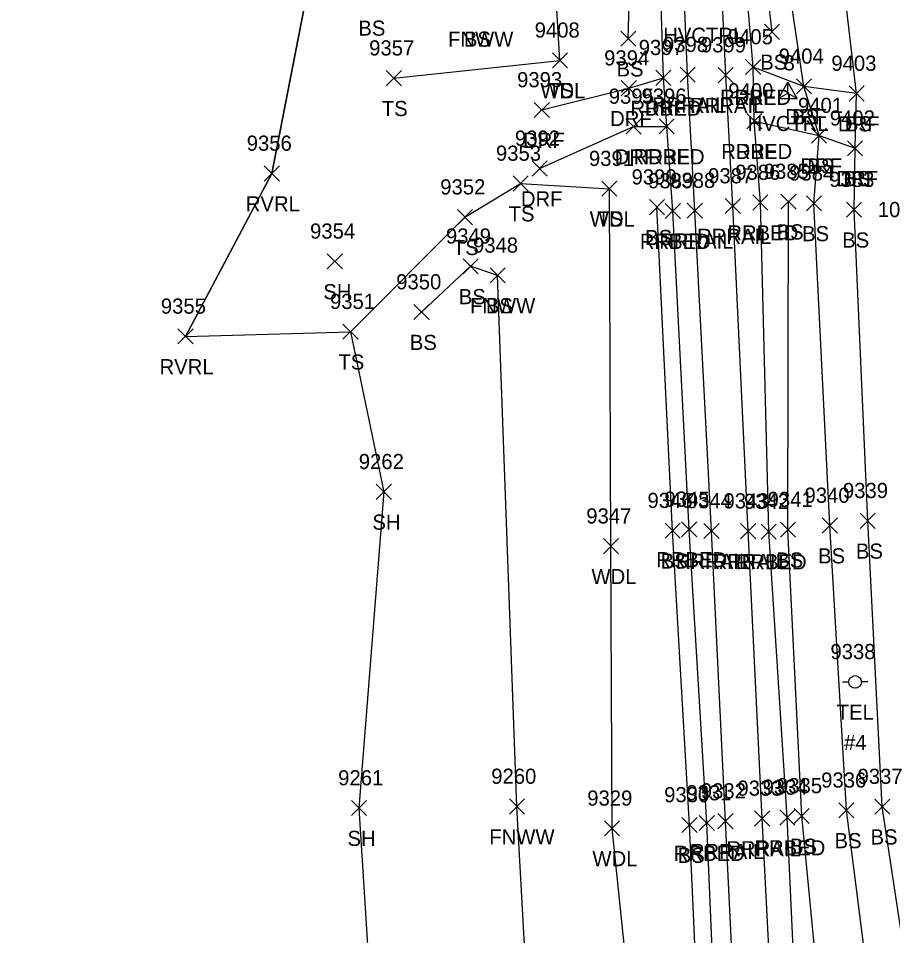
# Model space of a CAD drawing. Extents: x 1769141 to 1770911, y 735471 to 741449.
# Drawn here: x 1770188.5 to 1770303.8, y 738669.1 to 738790.1 of the extents above; entities that cross this region are included whole.
import ezdxf

# ---------------------------------------------------------------- set-up
doc = ezdxf.new("R2010")
doc.units = 0
for name, color, linetype in [('C_A', 7, 'Continuous'), ('C_I', 7, 'Continuous'), ('CPSM', 7, 'Continuous'), ('L_A', 7, 'Continuous'), ('L_I', 7, 'Continuous'), ('L_TIC', 7, 'Continuous'), ('LAWA', 7, 'Continuous'), ('LAWE', 7, 'Continuous'), ('LELB', 7, 'Continuous'), ('LFNC', 7, 'Continuous'), ('LSOGP', 7, 'Continuous'), ('R_A', 7, 'Continuous'), ('R_I', 7, 'Continuous'), ('R_TIC', 7, 'Continuous'), ('RDF', 7, 'Continuous'), ('RR', 7, 'Continuous'), ('RRB', 7, 'Continuous'), ('U_A', 7, 'Continuous'), ('U_C', 7, 'Continuous'), ('U_I', 7, 'Continuous'), ('UP', 7, 'Continuous')]:
    doc.layers.add(name, color=color, linetype=linetype)

msp = doc.modelspace()

# ---------------------------------------------------------------- linework, layer by layer
at = {"layer": 'CPSM'}
for p, q in [((1770288.76, 738779.52), (1770290.01, 738781.69)), ((1770291.26, 738779.52), (1770290.01, 738781.69)), ((1770290.01, 738780.24), (1770290.01, 738781.69)), ((1770288.76, 738779.52), (1770290.01, 738780.24)), ((1770288.76, 738779.52), (1770291.26, 738779.52)), ((1770290.01, 738780.24), (1770290.01, 738780.24)), ((1770290.01, 738780.24), (1770291.26, 738779.52))]:
    msp.add_line(p, q, dxfattribs=at)
at = {"layer": 'L_TIC'}
for points in [[(1770286.92, 738787.34), (1770288.92, 738789.34)], [(1770288.92, 738787.34), (1770286.92, 738789.34)], [(1770267.96, 738786.44), (1770269.96, 738788.44)], [(1770269.96, 738786.44), (1770267.96, 738788.44)], [(1770258.94, 738783.57), (1770260.94, 738785.57)], [(1770260.94, 738783.57), (1770258.94, 738785.57)], [(1770258.94, 738783.57), (1770260.94, 738785.57)], [(1770260.94, 738783.57), (1770258.94, 738785.57)], [(1770237.02, 738781.21), (1770239.02, 738783.21)], [(1770239.02, 738781.21), (1770237.02, 738783.21)], [(1770291.14, 738780.13), (1770293.14, 738782.13)], [(1770293.14, 738780.13), (1770291.14, 738782.13)], [(1770298.09, 738779.19), (1770300.09, 738781.19)], [(1770300.09, 738779.19), (1770298.09, 738781.19)], [(1770293.13, 738773.63), (1770295.13, 738775.63)], [(1770295.13, 738773.63), (1770293.13, 738775.63)], [(1770297.88, 738771.96), (1770299.88, 738773.96)], [(1770299.88, 738771.96), (1770297.88, 738773.96)], [(1770220.92, 738768.64), (1770222.92, 738770.64)], [(1770222.92, 738768.64), (1770220.92, 738770.64)], [(1770253.75, 738767.32), (1770255.75, 738769.32)], [(1770255.75, 738767.32), (1770253.75, 738769.32)], [(1770265.46, 738766.63), (1770267.46, 738768.63)], [(1770267.46, 738766.63), (1770265.46, 738768.63)], [(1770265.46, 738766.63), (1770267.46, 738768.63)], [(1770267.46, 738766.63), (1770265.46, 738768.63)], [(1770271.74, 738764.19), (1770273.74, 738766.19)], [(1770273.74, 738764.19), (1770271.74, 738766.19)], [(1770289.09, 738764.93), (1770291.09, 738766.93)], [(1770291.09, 738764.93), (1770289.09, 738766.93)], [(1770292.45, 738764.7), (1770294.45, 738766.7)], [(1770294.45, 738764.7), (1770292.45, 738766.7)], [(1770297.74, 738763.86), (1770299.74, 738765.86)], [(1770299.74, 738763.86), (1770297.74, 738765.86)], [(1770246.4, 738762.87), (1770248.4, 738764.87)], [(1770248.4, 738762.87), (1770246.4, 738764.87)], [(1770229.22, 738757.04), (1770231.22, 738759.04)], [(1770231.22, 738757.04), (1770229.22, 738759.04)], [(1770247.15, 738756.39), (1770249.15, 738758.39)], [(1770249.15, 738756.39), (1770247.15, 738758.39)], [(1770250.71, 738755.19), (1770252.71, 738757.19)], [(1770252.71, 738755.19), (1770250.71, 738757.19)], [(1770250.71, 738755.19), (1770252.71, 738757.19)], [(1770252.71, 738755.19), (1770250.71, 738757.19)], [(1770240.67, 738750.35), (1770242.67, 738752.35)], [(1770242.67, 738750.35), (1770240.67, 738752.35)], [(1770209.53, 738747.14), (1770211.53, 738749.14)], [(1770211.53, 738747.14), (1770209.53, 738749.14)], [(1770231.29, 738747.76), (1770233.29, 738749.76)], [(1770233.29, 738747.76), (1770231.29, 738749.76)], [(1770235.7, 738726.63), (1770237.7, 738728.63)], [(1770237.7, 738726.63), (1770235.7, 738728.63)], [(1770294.56, 738722.18), (1770296.56, 738724.18)], [(1770296.56, 738722.18), (1770294.56, 738724.18)], [(1770299.55, 738722.81), (1770301.55, 738724.81)], [(1770301.55, 738722.81), (1770299.55, 738724.81)], [(1770273.8, 738721.5), (1770275.8, 738723.5)], [(1770275.8, 738721.5), (1770273.8, 738723.5)], [(1770289.03, 738721.63), (1770291.03, 738723.63)], [(1770291.03, 738721.63), (1770289.03, 738723.63)], [(1770265.67, 738719.45), (1770267.67, 738721.45)], [(1770267.67, 738719.45), (1770265.67, 738721.45)], [(1770232.41, 738684.9), (1770234.41, 738686.9)], [(1770234.41, 738684.9), (1770232.41, 738686.9)], [(1770253.26, 738685.1), (1770255.26, 738687.1)], [(1770255.26, 738685.1), (1770253.26, 738687.1)], [(1770296.73, 738684.6), (1770298.73, 738686.6)], [(1770298.73, 738684.6), (1770296.73, 738686.6)], [(1770301.47, 738685.09), (1770303.47, 738687.09)], [(1770303.47, 738685.09), (1770301.47, 738687.09)], [(1770290.84, 738683.86), (1770292.84, 738685.86)], [(1770292.84, 738683.86), (1770290.84, 738685.86)], [(1770265.81, 738682.22), (1770267.81, 738684.22)], [(1770267.81, 738682.22), (1770265.81, 738684.22)], [(1770276.04, 738682.67), (1770278.04, 738684.67)], [(1770278.04, 738682.67), (1770276.04, 738684.67)]]:
    msp.add_lwpolyline(points, dxfattribs=at)
at = {"layer": 'LAWA'}
for points in [[(1770259.94, 738784.57), (1770258.61, 738807), (1770263.86, 738840.73), (1770262.31, 738863.78), (1770260.44, 738904.15), (1770254.54, 738962.03), (1770252.59, 739004.85), (1770250.18, 739056.62)], [(1770290.87, 738210.89), (1770288.63, 738250.64), (1770288.03, 738279.05), (1770287.09, 738316.52), (1770286.37, 738373.32), (1770284.23, 738414.23), (1770281.88, 738456.63), (1770278.67, 738493.65), (1770276.84, 738534.04), (1770275.57, 738566.34), (1770269.92, 738609.96), (1770271.4, 738639.13), (1770266.81, 738683.22), (1770266.67, 738720.45), (1770266.46, 738767.63)]]:
    msp.add_lwpolyline(points, dxfattribs=at)
at = {"layer": 'LAWE'}
msp.add_lwpolyline([(1770210.53, 738748.14), (1770221.92, 738769.64), (1770228.99, 738805.96), (1770240.42, 738846), (1770242.7, 738852.12), (1770242.34, 738857.65), (1770240.63, 738861.13), (1770244.86, 738885.17), (1770250.52, 738914.98), (1770249.96, 738950.56), (1770243.53, 738984.11), (1770247.78, 739036.02), (1770243.33, 739079.58), (1770243.44, 739125.92), (1770241.08, 739154.55), (1770241.27, 739185.31), (1770236.94, 739226.92), (1770235.59, 739262.81), (1770232.05, 739296.98), (1770219.45, 739319.18), (1770188.46, 739359.68)], dxfattribs=at)
at = {"layer": 'LELB'}
for points in [[(1770287.92, 738788.34), (1770285.67, 738807.39), (1770284.55, 738840.37), (1770282.74, 738864.66), (1770281.17, 738909.16), (1770279.45, 738964.85), (1770276.81, 739009.84), (1770273.74, 739060.77)], [(1770268.96, 738787.44), (1770269.54, 738808.03), (1770267.55, 738841.43), (1770266.21, 738864.91), (1770265.26, 738904.24), (1770261.26, 738963.57), (1770260.36, 739007.05), (1770257.15, 739057.78)], [(1770305.93, 738614.21), (1770303.8, 738637.88), (1770297.73, 738685.6), (1770295.56, 738723.18), (1770293.45, 738765.7), (1770294.13, 738774.63), (1770292.14, 738781.13), (1770288.2, 738807.56), (1770294.75, 738841.02)], [(1770313.05, 738616.62), (1770309.76, 738638), (1770302.47, 738686.09), (1770300.55, 738723.81), (1770298.74, 738764.86), (1770298.88, 738772.96), (1770299.09, 738780.19), (1770296.45, 738802.95), (1770296.72, 738840.69)], [(1770238.02, 738782.21), (1770259.94, 738784.57)], [(1770232.29, 738748.76), (1770247.4, 738763.87), (1770254.75, 738768.32), (1770266.46, 738767.63)], [(1770294.4, 738212.07), (1770294.88, 738249.38), (1770293.51, 738277.71), (1770293.17, 738317.26), (1770291.6, 738373.21), (1770290.05, 738414.83), (1770288.24, 738457.21), (1770285.83, 738494.21), (1770284.22, 738534.7), (1770282.04, 738566.65), (1770280.54, 738611.07), (1770279.02, 738639.53), (1770277.04, 738683.67), (1770274.8, 738722.5), (1770272.74, 738765.19)], [(1770313.1, 738041.42), (1770314.65, 738083.84), (1770313.8, 738128.25), (1770314.4, 738170.05), (1770312.34, 738212.97), (1770312.21, 738250.53), (1770315.19, 738274.63), (1770311.43, 738319.54), (1770307.48, 738373.15), (1770305.76, 738417.21), (1770304.29, 738459.21), (1770301.19, 738494.77), (1770301.03, 738535.15), (1770299.09, 738567.61), (1770297.92, 738610.57), (1770296.26, 738639.11), (1770291.84, 738684.86), (1770290.03, 738722.63), (1770290.09, 738765.93)], [(1770251.71, 738756.19), (1770248.15, 738757.39), (1770241.67, 738751.35)]]:
    msp.add_lwpolyline(points, dxfattribs=at)
at = {"layer": 'LFNC'}
msp.add_lwpolyline([(1770273.27, 738043.72), (1770275.19, 738080.3), (1770274.36, 738102.02), (1770274.62, 738164.96), (1770272.85, 738219.41), (1770272.54, 738241.81), (1770271.1, 738294.49), (1770270.16, 738349.89), (1770268.11, 738399.37), (1770265.97, 738438.09), (1770263.15, 738477.86), (1770260.52, 738511.38), (1770260.81, 738538.94), (1770259.86, 738579.92), (1770256.94, 738637.73), (1770254.26, 738686.1), (1770251.71, 738756.19)], dxfattribs=at)
at = {"layer": 'LSOGP'}
msp.add_lwpolyline([(1770247.78, 739036.02), (1770243.53, 738984.11), (1770249.96, 738950.56), (1770250.52, 738914.98), (1770244.86, 738885.17), (1770240.63, 738861.13), (1770242.34, 738857.65), (1770242.7, 738852.12), (1770240.42, 738846), (1770228.99, 738805.96), (1770221.92, 738769.64), (1770210.53, 738748.14), (1770232.29, 738748.76), (1770236.7, 738727.63), (1770233.41, 738685.9), (1770237.36, 738623.37)], dxfattribs=at)
at = {"layer": 'R_TIC'}
for points in [[(1770284.43, 738782.69), (1770286.43, 738784.69)], [(1770286.43, 738782.69), (1770284.43, 738784.69)], [(1770284.43, 738782.69), (1770286.43, 738784.69)], [(1770286.43, 738782.69), (1770284.43, 738784.69)], [(1770272.59, 738781.27), (1770274.59, 738783.27)], [(1770274.59, 738781.27), (1770272.59, 738783.27)], [(1770272.59, 738781.27), (1770274.59, 738783.27)], [(1770274.59, 738781.27), (1770272.59, 738783.27)], [(1770275.79, 738781.67), (1770277.79, 738783.67)], [(1770277.79, 738781.67), (1770275.79, 738783.67)], [(1770280.81, 738781.62), (1770282.81, 738783.62)], [(1770282.81, 738781.62), (1770280.81, 738783.62)], [(1770268.03, 738779.89), (1770270.03, 738781.89)], [(1770270.03, 738779.89), (1770268.03, 738781.89)], [(1770291.14, 738780.13), (1770293.14, 738782.13)], [(1770293.14, 738780.13), (1770291.14, 738782.13)], [(1770298.09, 738779.19), (1770300.09, 738781.19)], [(1770300.09, 738779.19), (1770298.09, 738781.19)], [(1770256.54, 738777.02), (1770258.54, 738779.02)], [(1770258.54, 738777.02), (1770256.54, 738779.02)], [(1770284.58, 738775.55), (1770286.58, 738777.55)], [(1770286.58, 738775.55), (1770284.58, 738777.55)], [(1770284.58, 738775.55), (1770286.58, 738777.55)], [(1770286.58, 738775.55), (1770284.58, 738777.55)], [(1770268.64, 738774.84), (1770270.64, 738776.84)], [(1770270.64, 738774.84), (1770268.64, 738776.84)], [(1770273.02, 738774.85), (1770275.02, 738776.85)], [(1770275.02, 738774.85), (1770273.02, 738776.85)], [(1770273.02, 738774.85), (1770275.02, 738776.85)], [(1770275.02, 738774.85), (1770273.02, 738776.85)], [(1770293.13, 738773.63), (1770295.13, 738775.63)], [(1770295.13, 738773.63), (1770293.13, 738775.63)], [(1770297.88, 738771.96), (1770299.88, 738773.96)], [(1770299.88, 738771.96), (1770297.88, 738773.96)], [(1770256.25, 738769.3), (1770258.25, 738771.3)], [(1770258.25, 738769.3), (1770256.25, 738771.3)], [(1770281.75, 738764.34), (1770283.75, 738766.34)], [(1770283.75, 738764.34), (1770281.75, 738766.34)], [(1770285.38, 738764.8), (1770287.38, 738766.8)], [(1770287.38, 738764.8), (1770285.38, 738766.8)], [(1770273.83, 738763.68), (1770275.83, 738765.68)], [(1770275.83, 738763.68), (1770273.83, 738765.68)], [(1770276.74, 738763.73), (1770278.74, 738765.73)], [(1770278.74, 738763.73), (1770276.74, 738765.73)], [(1770275.99, 738721.67), (1770277.99, 738723.67)], [(1770277.99, 738721.67), (1770275.99, 738723.67)], [(1770278.94, 738721.46), (1770280.94, 738723.46)], [(1770280.94, 738721.46), (1770278.94, 738723.46)], [(1770283.78, 738721.44), (1770285.78, 738723.44)], [(1770285.78, 738721.44), (1770283.78, 738723.44)], [(1770286.49, 738721.38), (1770288.49, 738723.38)], [(1770288.49, 738721.38), (1770286.49, 738723.38)], [(1770280.79, 738683.17), (1770282.79, 738685.17)], [(1770282.79, 738683.17), (1770280.79, 738685.17)], [(1770285.62, 738683.53), (1770287.62, 738685.53)], [(1770287.62, 738683.53), (1770285.62, 738685.53)], [(1770288.94, 738683.66), (1770290.94, 738685.66)], [(1770290.94, 738683.66), (1770288.94, 738685.66)], [(1770278.31, 738682.92), (1770280.31, 738684.92)], [(1770280.31, 738682.92), (1770278.31, 738684.92)]]:
    msp.add_lwpolyline(points, dxfattribs=at)
at = {"layer": 'RDF'}
for points in [[(1770299.09, 738780.19), (1770292.14, 738781.13), (1770285.43, 738783.69)], [(1770257.54, 738778.02), (1770269.03, 738780.89), (1770273.59, 738782.27)], [(1770257.25, 738770.3), (1770269.64, 738775.84), (1770274.02, 738775.85)], [(1770285.58, 738776.55), (1770294.13, 738774.63), (1770298.88, 738772.96)]]:
    msp.add_lwpolyline(points, dxfattribs=at)
at = {"layer": 'RR'}
for points in [[(1770306.83, 738212.61), (1770305.97, 738251.61), (1770305.45, 738274.73), (1770303.86, 738318.41), (1770301.59, 738373.37), (1770299.6, 738416.06), (1770297.81, 738458.2), (1770295.91, 738494.23), (1770293.95, 738535.47), (1770292.37, 738567.24), (1770290.33, 738610.79), (1770288.95, 738639.29), (1770286.62, 738684.53), (1770284.78, 738722.44), (1770282.75, 738765.34), (1770281.81, 738782.62), (1770280.63, 738807.93), (1770278.94, 738841.61), (1770277.73, 738864.84), (1770275.76, 738907.17), (1770272.82, 738964.46), (1770270.62, 739009.24), (1770268.25, 739059.17)], [(1770301.97, 738212.47), (1770301.09, 738251.23), (1770300.45, 738274.52), (1770298.83, 738317.94), (1770296.67, 738373.26), (1770294.78, 738415.75), (1770292.82, 738457.58), (1770291.14, 738493.74), (1770289.07, 738535.25), (1770287.55, 738567.14), (1770285.28, 738610.63), (1770283.97, 738639.09), (1770281.79, 738684.17), (1770279.94, 738722.46), (1770277.74, 738764.73), (1770276.79, 738782.67), (1770275.73, 738808.22), (1770274.1, 738841.5), (1770272.9, 738864.68), (1770270.88, 738905.77), (1770268.08, 738963.97), (1770265.55, 739008.76), (1770263.29, 739058.54)]]:
    msp.add_lwpolyline(points, dxfattribs=at)
at = {"layer": 'RRB'}
for points in [[(1770309.73, 738212.86), (1770310.49, 738250.9), (1770309.26, 738275.06), (1770306.88, 738318.18), (1770305.41, 738373.19), (1770303.18, 738416.18), (1770300.79, 738458.59), (1770298.49, 738494.01), (1770297.04, 738536.46), (1770294.86, 738567.22), (1770292.96, 738610.45), (1770291.98, 738639.65), (1770289.94, 738684.66), (1770287.49, 738722.38), (1770286.38, 738765.8), (1770285.58, 738776.55), (1770285.43, 738783.69), (1770283.4, 738807.76), (1770281.94, 738841.39), (1770280.11, 738864.76), (1770278.71, 738907.77), (1770276.02, 738964.78), (1770273.87, 739009.57), (1770271.43, 739060.03)], [(1770299.07, 738212.61), (1770298.2, 738250.42), (1770297.38, 738275.96), (1770296.49, 738317.49), (1770293.78, 738373.31), (1770292.07, 738415.37), (1770290.67, 738457.61), (1770288.25, 738494.03), (1770286.88, 738535.11), (1770284.37, 738566.9), (1770283.35, 738611.08), (1770281.22, 738639.28), (1770279.31, 738683.92), (1770276.99, 738722.67), (1770274.83, 738764.68), (1770274.02, 738775.85), (1770273.59, 738782.27), (1770272.75, 738808.4), (1770271.58, 738841.7), (1770269.95, 738864.96), (1770268.23, 738905.19), (1770264.82, 738963.75), (1770263.31, 739007.85), (1770260.59, 739058.13)]]:
    msp.add_lwpolyline(points, dxfattribs=at)
at = {"layer": 'UP'}
for p, q in [((1770297.23, 738702.54), (1770298.06, 738702.54)), ((1770298.89, 738702.55), (1770298.89, 738702.55)), ((1770300.56, 738702.55), (1770299.73, 738702.55)), ((1770299.73, 738702.55), (1770299.73, 738702.55)), ((1770300.56, 738702.55), (1770300.56, 738702.55))]:
    msp.add_line(p, q, dxfattribs=at)
msp.add_circle((1770298.89, 738702.55), 0.833, dxfattribs=at)

# ---------------------------------------------------------------- texts
at = {"layer": 'C_A'}
for p in [(1770273.56, 738786.88), (1770284.7, 738775.24)]:
    msp.add_text('HVCTRL', height=2, dxfattribs=at).set_placement(p)
at = {"layer": 'C_I'}
msp.add_text('8', height=2, dxfattribs=at).set_placement((1770289.44, 738783.24))
at = {"layer": 'L_A'}
for s, p in [('BS', (1770233.33, 738787.82)), ('FNWW', (1770245.17, 738786.37)), ('BS', (1770247.26, 738786.37)), ('BS', (1770267.4, 738782.44)), ('BS', (1770286.36, 738783.34)), ('WDL', (1770257.35, 738779.57)), ('TS', (1770258.35, 738779.57)), ('TS', (1770236.43, 738777.21)), ('BS', (1770290.58, 738776.13)), ('BS', (1770297.53, 738775.19)), ('BS', (1770292.57, 738769.63)), ('BS', (1770297.33, 738767.96)), ('RVRL', (1770218.48, 738764.64)), ('TS', (1770253.16, 738763.32)), ('WDL', (1770263.87, 738762.63)), ('TS', (1770264.87, 738762.63)), ('BS', (1770288.53, 738760.93)), ('BS', (1770291.89, 738760.7)), ('BS', (1770271.18, 738760.19)), ('BS', (1770297.18, 738759.86)), ('TS', (1770245.81, 738758.87)), ('SH', (1770228.71, 738753.04)), ('BS', (1770246.59, 738752.39)), ('FNWW', (1770248.06, 738751.19)), ('BS', (1770250.16, 738751.19)), ('BS', (1770240.12, 738746.35)), ('TS', (1770230.7, 738743.76)), ('RVRL', (1770207.1, 738743.14)), ('SH', (1770235.18, 738722.63)), ('BS', (1770294, 738718.18)), ('BS', (1770298.99, 738718.81)), ('BS', (1770273.24, 738717.5)), ('BS', (1770288.47, 738717.63)), ('WDL', (1770264.09, 738715.45)), ('SH', (1770231.9, 738680.9)), ('FNWW', (1770250.61, 738681.1)), ('BS', (1770296.17, 738680.6)), ('BS', (1770300.92, 738681.09)), ('BS', (1770290.28, 738679.86)), ('WDL', (1770264.22, 738678.22)), ('BS', (1770275.48, 738678.67))]:
    msp.add_text(s, height=2, dxfattribs=at).set_placement(p)
at = {"layer": 'L_I'}
for s, p in [('9408', (1770256.6, 738787.57)), ('9408', (1770256.6, 738787.57)), ('9357', (1770234.76, 738785.21)), ('9404', (1770288.8, 738784.13)), ('9403', (1770295.75, 738783.19)), ('9401', (1770291.35, 738777.63)), ('9402', (1770295.55, 738775.96)), ('9356', (1770218.6, 738772.64)), ('9353', (1770251.49, 738771.32)), ('9391', (1770263.76, 738770.63)), ('9391', (1770263.76, 738770.63)), ('9385', (1770286.83, 738768.93)), ('9390', (1770269.39, 738768.19)), ('9384', (1770290.19, 738768.7)), ('9383', (1770295.48, 738767.86)), ('9352', (1770244.14, 738766.87)), ('10954', (1770301.88, 738763.88)), ('9354', (1770226.96, 738761.04)), ('9349', (1770244.89, 738760.39)), ('9348', (1770248.46, 738759.19)), ('9348', (1770248.46, 738759.19)), ('9350', (1770238.33, 738754.35)), ('9355', (1770207.27, 738751.14)), ('9351', (1770229.59, 738751.76)), ('9262', (1770233.39, 738730.63)), ('9339', (1770297.28, 738726.81)), ('9346', (1770271.49, 738725.5)), ('9341', (1770287.34, 738725.63)), ('9340', (1770292.21, 738726.18)), ('9347', (1770263.41, 738723.45)), ('9260', (1770250.87, 738689.1)), ('9337', (1770299.21, 738689.09)), ('9261', (1770230.67, 738688.9)), ('9335', (1770288.58, 738687.86)), ('9336', (1770294.41, 738688.6)), ('9330', (1770273.69, 738686.67)), ('9329', (1770263.54, 738686.22))]:
    msp.add_text(s, height=2, dxfattribs=at).set_placement(p)
at = {"layer": 'R_A'}
for s, p in [('RRBED', (1770281.07, 738778.69)), ('DRF', (1770282.96, 738778.69)), ('RRRAIL', (1770272.08, 738777.67)), ('RRRAIL', (1770277.1, 738777.62)), ('RRBED', (1770269.24, 738777.27)), ('DRF', (1770271.13, 738777.27)), ('DRF', (1770266.56, 738775.89)), ('DRF', (1770289.67, 738776.13)), ('DRF', (1770296.62, 738775.19)), ('DRF', (1770255.07, 738773.02)), ('RRBED', (1770281.22, 738771.55)), ('DRF', (1770283.11, 738771.55)), ('DRF', (1770267.17, 738770.84)), ('RRBED', (1770269.66, 738770.85)), ('DRF', (1770271.55, 738770.85)), ('DRF', (1770291.66, 738769.63)), ('DRF', (1770296.42, 738767.96)), ('DRF', (1770254.78, 738765.3)), ('RRBED', (1770282.03, 738760.8)), ('RRBED', (1770270.48, 738759.68)), ('RRRAIL', (1770273.03, 738759.73)), ('RRRAIL', (1770278.04, 738760.34)), ('RRBED', (1770272.64, 738717.67)), ('RRRAIL', (1770275.23, 738717.46)), ('RRRAIL', (1770280.07, 738717.44)), ('RRBED', (1770283.13, 738717.38)), ('RRRAIL', (1770281.91, 738679.53)), ('RRBED', (1770285.59, 738679.66)), ('RRBED', (1770274.96, 738678.92)), ('RRRAIL', (1770277.08, 738679.17))]:
    msp.add_text(s, height=2, dxfattribs=at).set_placement(p)
at = {"layer": 'R_I'}
for s, p in [('9405', (1770282.09, 738786.69)), ('9405', (1770282.09, 738786.69)), ('9397', (1770270.33, 738785.27)), ('9397', (1770270.33, 738785.27)), ('9398', (1770273.53, 738785.67)), ('9399', (1770278.54, 738785.62)), ('9394', (1770265.77, 738783.89)), ('9404', (1770288.8, 738784.13)), ('9403', (1770295.75, 738783.19)), ('9393', (1770254.28, 738781.02)), ('9395', (1770266.38, 738778.84)), ('9396', (1770270.7, 738778.85)), ('9396', (1770270.7, 738778.85)), ('9400', (1770282.15, 738779.55)), ('9400', (1770282.15, 738779.55)), ('9401', (1770291.35, 738777.63)), ('9402', (1770295.55, 738775.96)), ('9392', (1770253.99, 738773.3)), ('9388', (1770274.48, 738767.73)), ('9387', (1770279.49, 738768.34)), ('9386', (1770283.07, 738768.8)), ('9389', (1770271.57, 738767.68)), ('9345', (1770273.73, 738725.67)), ('9344', (1770276.68, 738725.46)), ('9343', (1770281.52, 738725.44)), ('9342', (1770284.23, 738725.38)), ('9331', (1770276.62, 738686.92)), ('9332', (1770278.53, 738687.17)), ('9333', (1770283.36, 738687.53)), ('9334', (1770286.68, 738687.66))]:
    msp.add_text(s, height=2, dxfattribs=at).set_placement(p)
at = {"layer": 'U_A'}
msp.add_text('TEL', height=2, dxfattribs=at).set_placement((1770296.45, 738697.55))
at = {"layer": 'U_C'}
msp.add_text('#4', height=2, dxfattribs=at).set_placement((1770297.43, 738693.55))
at = {"layer": 'U_I'}
msp.add_text('9338', height=2, dxfattribs=at).set_placement((1770295.63, 738705.55))

doc.saveas('drawing.dxf')
